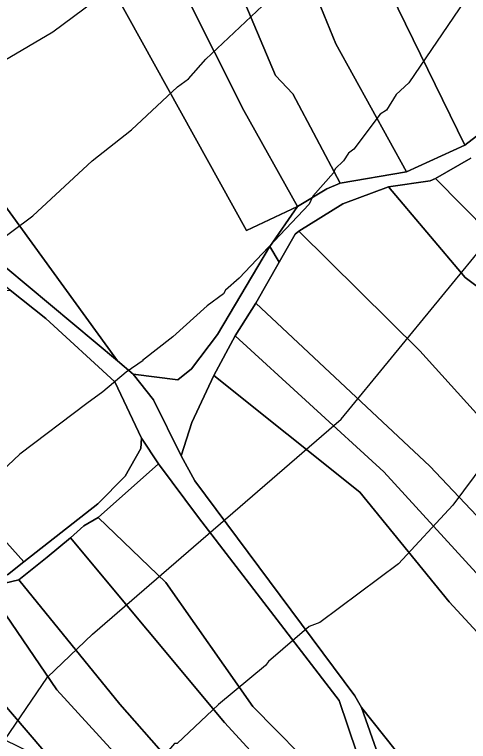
# Model space of a CAD drawing. Extents: x -510989 to -501240, y -1184665 to -1176098.
# Drawn here: x -504357.5 to -504241.4, y -1183017.4 to -1182831.5 of the extents above; entities that cross this region are included whole.
import ezdxf

# ---------------------------------------------------------------- set-up
doc = ezdxf.new("R2010")
doc.units = 0
for name, color, linetype in [('lesni_pozemek', 7, 'Continuous'), ('NAVRH_rozvodnice', 7, 'Continuous'), ('orna_puda', 7, 'Continuous'), ('ostatni_plocha_x_ostatni_komunikace', 7, 'Continuous'), ('STAV_zaplavove_uzemi', 7, 'Continuous'), ('trvaly_travni_porost', 7, 'Continuous'), ('vrstevnice_01', 7, 'Continuous'), ('vrstevnice_02', 7, 'Continuous'), ('vrstevnice_03', 7, 'Continuous')]:
    doc.layers.add(name, color=color, linetype=linetype)

msp = doc.modelspace()

# ---------------------------------------------------------------- linework, layer by layer
at = {"layer": 'lesni_pozemek'}
for points in [[(-504585.52, -1182646.79), (-504571.7, -1182655.37), (-504508.71, -1182694.47), (-504472.39, -1182757.22), (-504455.44, -1182770.6), (-504432.14, -1182795.22), (-504410.51, -1182810.8), (-504331.17, -1182920.13), (-504365.5, -1182891.46), (-504398.97, -1182869.17), (-504445.16, -1182829.52), (-504463.11, -1182806.05), (-504468.63, -1182797.64), (-504475.97, -1182784.67), (-504481.61, -1182780.53), (-504496.11, -1182769.71), (-504510.14, -1182757.63), (-504517.71, -1182749.85), (-504533.93, -1182726.38), (-504560, -1182691.8), (-504574.41, -1182669.14), (-504576.68, -1182665.56)], [(-504306.5, -1182923.87), (-504269.17, -1182953.65), (-504246.32, -1182981.7), (-504214.57, -1183016.11), (-504201.67, -1183029.13), (-504177.71, -1183059.2), (-504159.93, -1183078.78), (-504147.85, -1183089.06), (-504131.06, -1183106.62), (-504107.39, -1183130.12), (-504115.19, -1183136.27), (-504124, -1183140.86), (-504129.85, -1183142.24), (-504158.74, -1183113.53), (-504195.78, -1183080.68), (-504225.98, -1183057.01), (-504245.87, -1183037.45), (-504268.75, -1183008.78), (-504270.41, -1183005.75), (-504311.34, -1182950.79), (-504314.92, -1182944.41), (-504312.11, -1182935.85)], [(-504320.68, -1182946.43), (-504310.41, -1182960.13), (-504274.46, -1183007), (-504263.13, -1183040.52), (-504278.55, -1183026.71), (-504296.54, -1183008.54), (-504318.79, -1182976.78), (-504336.09, -1182960.13)], [(-504336.09, -1182960.13), (-504318.79, -1182976.78), (-504296.54, -1183008.54), (-504278.55, -1183026.71), (-504263.13, -1183040.52), (-504253.01, -1183052.51), (-504228.57, -1183071.04), (-504205.81, -1183094.39), (-504214.49, -1183101.51), (-504236.58, -1183079.25), (-504269.86, -1183049.6), (-504303.81, -1183012.58), (-504343.17, -1182965.37), (-504339.82, -1182962.31)], [(-504259.57, -1183034.94), (-504268.75, -1183008.78), (-504245.87, -1183037.45), (-504225.98, -1183057.01), (-504195.78, -1183080.68), (-504158.74, -1183113.53), (-504129.85, -1183142.24), (-504139.96, -1183143.48), (-504152.88, -1183140.06), (-504159.42, -1183136.17), (-504175.42, -1183121.14), (-504221.64, -1183069.29), (-504242.92, -1183054.71), (-504252.57, -1183045.22)]]:
    msp.add_lwpolyline(points, close=True, dxfattribs=at)
msp.add_lwpolyline([(-504341.93, -1182807.78), (-504298.15, -1182886.77), (-504285.12, -1182880.67), (-504292.21, -1182890.83), (-504292.3, -1182890.96), (-504305.61, -1182913.35), (-504312.27, -1182922.13), (-504315.69, -1182924.94), (-504327.15, -1182923.49), (-504331.17, -1182920.13), (-504410.51, -1182810.8)], dxfattribs=at)
at = {"layer": 'NAVRH_rozvodnice'}
msp.add_arc((-498416.65, -1171092.51), 13323.55, 243.507638, 244.020306, dxfattribs=at)
at = {"layer": 'orna_puda'}
msp.add_lwpolyline([(-504411.9, -1182908.17), (-504355.15, -1182971.52), (-504359.35, -1182974.83), (-504371.61, -1182978.62), (-504386.07, -1182958.03), (-504420.91, -1182916.13)], close=True, dxfattribs=at)
at = {"layer": 'ostatni_plocha_x_ostatni_komunikace'}
for points in [[(-504228.57, -1183071.04), (-504253.01, -1183052.51), (-504263.13, -1183040.52), (-504274.46, -1183007), (-504310.41, -1182960.13), (-504320.68, -1182946.43), (-504325.05, -1182939.89), (-504331.85, -1182925.47), (-504349.47, -1182909.26), (-504358.65, -1182902.05), (-504367.76, -1182894.9), (-504400.93, -1182871.45), (-504415.86, -1182859.28), (-504447.26, -1182831.66), (-504466.36, -1182806.8)], [(-504445.16, -1182829.52), (-504398.97, -1182869.17), (-504365.5, -1182891.46), (-504331.17, -1182920.13), (-504327.15, -1182923.49), (-504321.93, -1182930.09), (-504314.92, -1182944.41), (-504311.34, -1182950.79), (-504270.41, -1183005.75), (-504268.75, -1183008.78), (-504259.57, -1183034.94), (-504252.57, -1183045.22), (-504242.92, -1183054.71), (-504221.64, -1183069.29)], [(-504359.35, -1182974.83), (-504355.15, -1182971.52), (-504336.22, -1182956.7), (-504329.24, -1182949.56), (-504325.18, -1182942.5), (-504325.05, -1182939.89), (-504320.68, -1182946.43), (-504336.09, -1182960.13), (-504339.82, -1182962.31), (-504343.17, -1182965.37), (-504349.19, -1182970.35), (-504356.37, -1182976.15), (-504359.95, -1182976.93)]]:
    msp.add_lwpolyline(points, dxfattribs=at)
msp.add_lwpolyline([(-504292.21, -1182890.83), (-504289.8, -1182894.88), (-504295.79, -1182905.36), (-504301.06, -1182913.71), (-504306.5, -1182923.87), (-504312.11, -1182935.85), (-504314.92, -1182944.41), (-504321.93, -1182930.09), (-504327.15, -1182923.49), (-504315.69, -1182924.94), (-504312.27, -1182922.13), (-504305.61, -1182913.35), (-504292.3, -1182890.96)], close=True, dxfattribs=at)
at = {"layer": 'STAV_zaplavove_uzemi'}
msp.add_spline([(-502250.32, -1184002.61), (-502355.07, -1183875.41), (-502442.37, -1183790.61), (-502477.29, -1183700.82), (-502532.16, -1183578.61), (-502567.08, -1183448.91), (-502626.05, -1183402.34), (-502705.41, -1183380.59), (-502814.2, -1183349.87), (-502882.03, -1183297.39), (-502931.95, -1183237.24), (-503042.02, -1183107.97), (-503139.64, -1183018.94), (-503222.14, -1182957.59), (-503308.56, -1182839.96), (-503316.24, -1182784.92), (-503330.32, -1182756.77), (-503348.24, -1182719.65), (-503334.16, -1182651.82), (-503323.92, -1182595.5), (-503313.68, -1182526.39), (-503294.1, -1182480.5), (-503251.86, -1182396.03), (-503229.34, -1182314.37), (-503216.1, -1182227.15), (-503242.43, -1182174.5), (-503271.86, -1182129.59), (-503287.34, -1182081.58), (-503343.88, -1182028.1), (-503361.79, -1182008.91), (-503396.35, -1181952.59), (-503442.43, -1181933.39), (-503497.46, -1181888.6), (-503525.62, -1181860.44), (-503528.18, -1181837.4), (-503548.66, -1181767.01), (-503558.9, -1181729.89), (-503576.82, -1181682.53), (-503578.1, -1181621.1), (-503567.86, -1181572.46), (-503552.5, -1181536.63), (-503538.04, -1181458.36), (-503518.33, -1181411.9), (-503509.88, -1181341.51), (-503497.21, -1181207.63), (-503499.77, -1181097.56), (-503498.02, -1181031.35), (-503510.82, -1180970.85), (-503549.22, -1180952.23), (-503571.32, -1180940.6), (-503605.07, -1180937.11), (-503651.61, -1180939.44), (-503671.39, -1180917.33), (-503679.53, -1180892.89), (-503713.27, -1180871.95), (-503727.24, -1180859.15), (-503734.22, -1180833.55), (-503728.4, -1180799.81), (-503741.2, -1180770.72), (-503722.82, -1180725.17), (-503721.54, -1180703.41), (-503731.78, -1180697.01), (-503767.61, -1180699.57), (-503790.65, -1180697.01), (-503817.53, -1180697.01), (-503861.04, -1180686.77), (-503889.2, -1180675.25), (-503900.72, -1180668.85), (-503953.2, -1180679.09), (-503997.99, -1180697.01), (-504063.27, -1180722.61), (-504109.34, -1180749.49), (-504142.62, -1180776.36), (-504177.18, -1180796.84), (-504211.73, -1180817.32), (-504414.98, -1180961.5), (-504472.7, -1180998.11), (-504544.51, -1181068.5), (-504600.82, -1181143.12), (-504621.94, -1181196.62), (-504641.65, -1181267.01), (-504660.25, -1181350.62), (-504634.7, -1181398.32), (-504617.66, -1181447.72), (-504600.62, -1181492.01), (-504587, -1181548.23), (-504592.11, -1181628.29), (-504569.96, -1181682.81), (-504568.26, -1181664.07), (-504554.63, -1181621.48), (-504547.82, -1181597.63)], degree=3, dxfattribs=at)
at = {"layer": 'trvaly_travni_porost'}
for points in [[(-504295.93, -1182748.47), (-504293.81, -1182752.72), (-504270.73, -1182806.86), (-504242.32, -1182864.99), (-504257.2, -1182871.75), (-504275.32, -1182839), (-504299.12, -1182780.84), (-504310.8, -1182749.04)], [(-504264.25, -1182747.48), (-504237.33, -1182800.97), (-504211.58, -1182839.08), (-504225.53, -1182851.98), (-504242.32, -1182864.99), (-504270.73, -1182806.86), (-504293.81, -1182752.72)], [(-504299.12, -1182780.84), (-504275.32, -1182839), (-504257.2, -1182871.75), (-504274.24, -1182874.7), (-504286.34, -1182851.87), (-504290.77, -1182847.15), (-504308.05, -1182806.06), (-504315.84, -1182788.78)], [(-504315.84, -1182788.78), (-504308.05, -1182806.06), (-504290.77, -1182847.15), (-504286.34, -1182851.87), (-504274.24, -1182874.7), (-504277.6, -1182876.13), (-504285.12, -1182880.67), (-504298.81, -1182856.06), (-504329.01, -1182796.01)], [(-504329.01, -1182796.01), (-504298.81, -1182856.06), (-504285.12, -1182880.67), (-504298.15, -1182886.77), (-504341.93, -1182807.78), (-504345.16, -1182801.96)], [(-504285.73, -1182887.74), (-504284.8, -1182886.95), (-504253.85, -1182917.58), (-504218.49, -1182956.59), (-504192.91, -1182979.89), (-504168.79, -1183005.29), (-504152.33, -1183027.9), (-504104.16, -1183090.19), (-504094.88, -1183100.11), (-504076.58, -1183122.48), (-504068.48, -1183132.84), (-504080.16, -1183132.75), (-504092.81, -1183127.66), (-504110.54, -1183108.39), (-504116.17, -1183100.46), (-504172.35, -1183031.85), (-504202.69, -1182996.73), (-504227.29, -1182972.4), (-504251.24, -1182947.01), (-504295.79, -1182905.36), (-504289.8, -1182894.88)], [(-504408.62, -1182905.82), (-504358.65, -1182902.05), (-504349.47, -1182909.26), (-504331.85, -1182925.47), (-504325.05, -1182939.89), (-504325.18, -1182942.5), (-504329.24, -1182949.56), (-504336.22, -1182956.7), (-504355.15, -1182971.52), (-504411.9, -1182908.17)], [(-504295.79, -1182905.36), (-504251.24, -1182947.01), (-504227.29, -1182972.4), (-504202.69, -1182996.73), (-504172.35, -1183031.85), (-504116.17, -1183100.46), (-504110.54, -1183108.39), (-504092.81, -1183127.66), (-504100.87, -1183128.23), (-504128.92, -1183098.19), (-504151.68, -1183071.83), (-504193.64, -1183021.29), (-504213.86, -1183000.95), (-504229.46, -1182985.23), (-504263.01, -1182948.5), (-504301.06, -1182913.71)], [(-504306.5, -1182923.87), (-504301.06, -1182913.71), (-504263.01, -1182948.5), (-504229.46, -1182985.23), (-504213.86, -1183000.95), (-504193.64, -1183021.29), (-504151.68, -1183071.83), (-504128.92, -1183098.19), (-504100.87, -1183128.23), (-504107.39, -1183130.12), (-504131.06, -1183106.62), (-504147.85, -1183089.06), (-504159.93, -1183078.78), (-504177.71, -1183059.2), (-504201.67, -1183029.13), (-504214.57, -1183016.11), (-504246.32, -1182981.7), (-504269.17, -1182953.65)], [(-504349.19, -1182970.35), (-504343.17, -1182965.37), (-504303.81, -1183012.58), (-504269.86, -1183049.6), (-504236.58, -1183079.25), (-504214.49, -1183101.51), (-504199.6, -1183117.33), (-504209.36, -1183126.69), (-504215.97, -1183133.02), (-504247.65, -1183098.59), (-504286.06, -1183059.25), (-504318.74, -1183021.41), (-504330.57, -1183007.87), (-504356.37, -1182976.15)], [(-504359.95, -1182976.93), (-504356.37, -1182976.15), (-504330.57, -1183007.87), (-504318.74, -1183021.41), (-504286.06, -1183059.25), (-504247.65, -1183098.59), (-504215.97, -1183133.02), (-504222.3, -1183139.1), (-504269.41, -1183088.75), (-504346.73, -1183004.26), (-504364.16, -1182978.64)], [(-504364.16, -1182978.64), (-504346.73, -1183004.26), (-504269.41, -1183088.75), (-504222.3, -1183139.1), (-504194.49, -1183174.46), (-504183.38, -1183191.08), (-504159.33, -1183223.6), (-504144.22, -1183241.31), (-504138.57, -1183247.93), (-504114.74, -1183276.12), (-504084.25, -1183298.58), (-504085.53, -1183306.63), (-504091.42, -1183322.52), (-504141.33, -1183272.18), (-504172.2, -1183238.31), (-504186.91, -1183219.66), (-504202.21, -1183198.69), (-504218.29, -1183175.56), (-504241.8, -1183146.23), (-504333.51, -1183039.2), (-504378.66, -1182986.4)], [(-504382.05, -1182989.24), (-504378.66, -1182986.4), (-504333.51, -1183039.2), (-504241.8, -1183146.23), (-504218.29, -1183175.56), (-504202.21, -1183198.69), (-504186.91, -1183219.66), (-504172.2, -1183238.31), (-504141.33, -1183272.18), (-504091.42, -1183322.52), (-504093.63, -1183328.5), (-504095.9, -1183334.62), (-504135.7, -1183295.21), (-504168.65, -1183259.87), (-504182.96, -1183241.6), (-504211.99, -1183202.49), (-504224.85, -1183186.7), (-504249.07, -1183153.83), (-504289.47, -1183105.93), (-504362.25, -1183018.7), (-504386.04, -1182993.05)]]:
    msp.add_lwpolyline(points, close=True, dxfattribs=at)
for points in [[(-504240.76, -1182868.24), (-504249.79, -1182873.44), (-504251.16, -1182874.04), (-504261.87, -1182875.64), (-504273.55, -1182879.99), (-504284.8, -1182886.95), (-504285.73, -1182887.74), (-504289.8, -1182894.88), (-504292.21, -1182890.83), (-504285.12, -1182880.67), (-504277.6, -1182876.13), (-504274.24, -1182874.7), (-504257.2, -1182871.75), (-504242.32, -1182864.99), (-504225.53, -1182851.98)], [(-504222.45, -1182901.21), (-504249.79, -1182873.44), (-504240.76, -1182868.24)], [(-504225.74, -1182911.11), (-504242.25, -1182898.82), (-504261.87, -1182875.64), (-504251.16, -1182874.04), (-504249.79, -1182873.44), (-504222.45, -1182901.21)], [(-504218.49, -1182956.59), (-504253.85, -1182917.58), (-504284.8, -1182886.95), (-504273.55, -1182879.99), (-504261.87, -1182875.64), (-504242.25, -1182898.82), (-504225.74, -1182911.11)]]:
    msp.add_lwpolyline(points, dxfattribs=at)
at = {"layer": 'vrstevnice_01'}
for points in [[(-504273.91, -1182935), (-504235.31, -1182888), (-504220.41, -1182866), (-504204.41, -1182834), (-504192.41, -1182801)], [(-504458.81, -1183029), (-504457.31, -1183009), (-504455.81, -1182995), (-504453.5, -1182982), (-504448, -1182969), (-504446.09, -1182965), (-504441.09, -1182958), (-504431.41, -1182947), (-504396.91, -1182917), (-504379.19, -1182903), (-504367, -1182895), (-504363.69, -1182891), (-504352.81, -1182883), (-504337.69, -1182869), (-504327.59, -1182861), (-504315.81, -1182850), (-504313, -1182848), (-504308.59, -1182843), (-504292.59, -1182828)], [(-504232.5, -1183229), (-504244.5, -1183239), (-504257.59, -1183248), (-504271.31, -1183251), (-504297.31, -1183254), (-504316.69, -1183248), (-504335.5, -1183238), (-504351, -1183226), (-504360.81, -1183213), (-504370.81, -1183194), (-504375.59, -1183182), (-504380.5, -1183163), (-504383.91, -1183128), (-504381.09, -1183095), (-504373.69, -1183052), (-504368.41, -1183035), (-504360, -1183017), (-504349.09, -1183001), (-504337.59, -1182990), (-504273.91, -1182935)]]:
    msp.add_lwpolyline(points, dxfattribs=at)
at = {"layer": 'vrstevnice_02'}
for points in [[(-504488.59, -1183025), (-504484.81, -1183010), (-504484.59, -1183008), (-504483.19, -1183004), (-504482.19, -1182998), (-504481.59, -1182991), (-504482.5, -1182955), (-504482.09, -1182950), (-504478.5, -1182937), (-504476.81, -1182933), (-504474.69, -1182929), (-504465.91, -1182918), (-504459.69, -1182911), (-504453.09, -1182905), (-504439.69, -1182893), (-504433.19, -1182889), (-504429.19, -1182886), (-504403.81, -1182869), (-504347.69, -1182836), (-504320.91, -1182816)], [(-504242.31, -1182828), (-504256.59, -1182849), (-504259.91, -1182852), (-504262.31, -1182856), (-504264, -1182857), (-504270.69, -1182866), (-504272.09, -1182867), (-504273.31, -1182869), (-504275.5, -1182871), (-504275.91, -1182872), (-504281.19, -1182878), (-504282.09, -1182880), (-504300, -1182899), (-504303.5, -1182902), (-504304.09, -1182903), (-504308.19, -1182906), (-504317, -1182914), (-504324.81, -1182920), (-504324.59, -1182920), (-504328.91, -1182923), (-504334.91, -1182928), (-504339, -1182931), (-504356.19, -1182944), (-504370.09, -1182957)]]:
    msp.add_lwpolyline(points, dxfattribs=at)
at = {"layer": 'vrstevnice_03'}
msp.add_lwpolyline([(-504232, -1182939), (-504245.41, -1182957), (-504259.31, -1182972), (-504279.41, -1182987), (-504282.09, -1182988), (-504292.5, -1182997), (-504293.31, -1182998), (-504305.31, -1183008), (-504315.91, -1183018), (-504316.59, -1183018), (-504332.91, -1183037), (-504335, -1183041), (-504339.09, -1183046), (-504342.31, -1183052), (-504343.91, -1183053)], dxfattribs=at)

doc.saveas('drawing.dxf')
